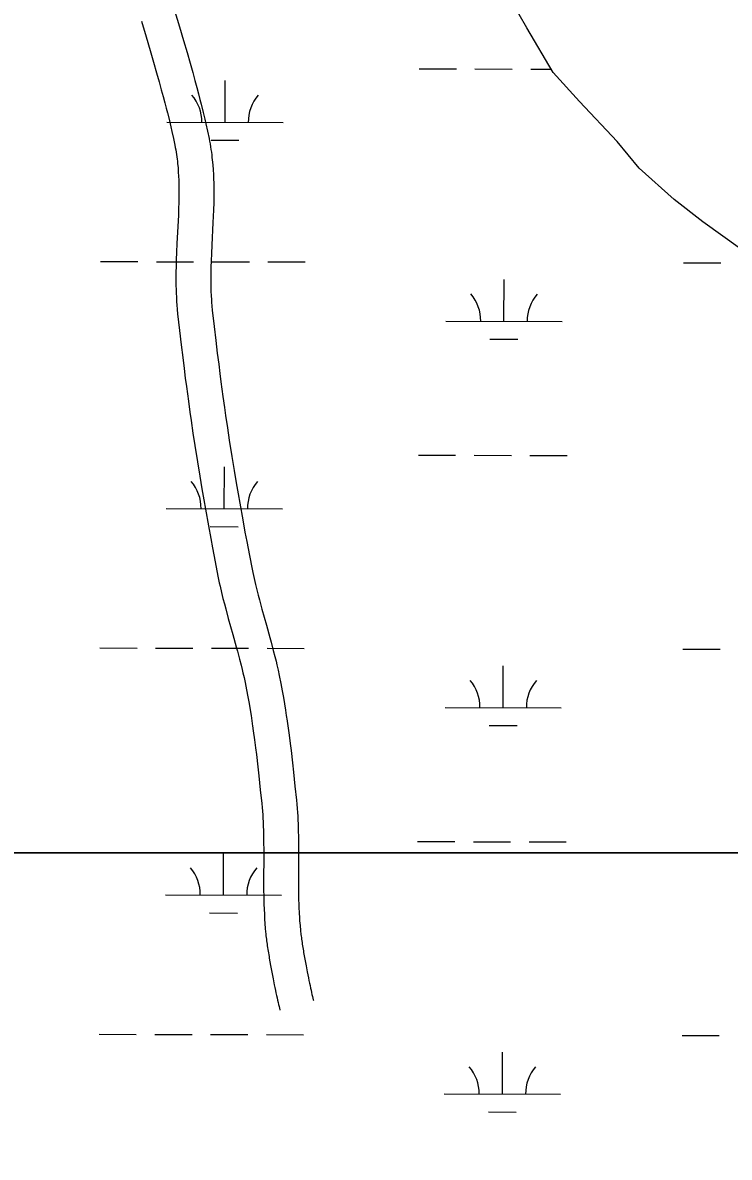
# Model space of a CAD drawing. Extents: x 3187622 to 3225504, y 800805 to 826213.
# Drawn here: x 3213453 to 3214062, y 823120 to 824097 of the extents above; entities that cross this region are included whole.
import ezdxf

# ---------------------------------------------------------------- set-up
doc = ezdxf.new("R2010")
doc.units = 0
for name, color, linetype in [('V-ROAD-CNTR', 7, 'Continuous'), ('V-SITE-VEGE', 7, 'Continuous'), ('V-WETL-SWMP', 7, 'Continuous')]:
    doc.layers.add(name, color=color, linetype=linetype)

msp = doc.modelspace()

# ---------------------------------------------------------------- linework, layer by layer
at = {"layer": 'V-ROAD-CNTR'}
for points in [[(3213584.35, 824106.79), (3213588.27, 824093.42), (3213591.73, 824081.69), (3213594.75, 824071.38), (3213597.37, 824062.32), (3213599.63, 824054.36), (3213601.58, 824047.37), (3213603.25, 824041.23), (3213604.68, 824035.84), (3213605.91, 824031.11), (3213606.96, 824027)], [(3213555.55, 824098.41), (3213559.49, 824084.96), (3213562.95, 824073.23), (3213565.95, 824062.99), (3213568.53, 824054.05), (3213570.75, 824046.24), (3213572.65, 824039.41), (3213574.28, 824033.44), (3213575.67, 824028.21), (3213576.86, 824023.64), (3213577.89, 824019.6)], [(3213577.86, 824019.71), (3213579.6, 824012.62), (3213580.85, 824007.37), (3213581.75, 824003.44), (3213583.05, 823997.51), (3213584.29, 823991.58), (3213584.69, 823989.52), (3213585.06, 823987.5), (3213585.39, 823985.5), (3213585.7, 823983.53), (3213585.98, 823981.58), (3213586.23, 823979.65), (3213586.46, 823977.75), (3213586.66, 823975.9), (3213587.01, 823972.14), (3213587.28, 823968.51), (3213587.49, 823964.98), (3213587.64, 823961.53), (3213587.74, 823958.17), (3213587.8, 823954.9), (3213587.82, 823951.72), (3213587.81, 823948.62), (3213587.78, 823945.6), (3213587.73, 823942.68), (3213587.57, 823936.93), (3213587.36, 823931.52), (3213587.13, 823926.43), (3213586.13, 823906.97), (3213585.77, 823899.58), (3213585.5, 823893.06), (3213585.33, 823887.32), (3213585.22, 823882.28), (3213585.18, 823877.85), (3213585.18, 823873.95), (3213585.22, 823870.53), (3213585.29, 823867.53), (3213585.37, 823864.87), (3213585.57, 823860.3), (3213585.78, 823856.82), (3213585.97, 823854.18), (3213586.31, 823850.27), (3213586.71, 823846.4), (3213588.33, 823832.19), (3213589.78, 823819.81), (3213591.08, 823808.96), (3213592.25, 823799.47), (3213593.29, 823791.17), (3213594.23, 823783.88), (3213595.93, 823771.17), (3213597.25, 823761.62), (3213598.28, 823754.44), (3213599.87, 823743.7), (3213601.53, 823732.96), (3213603.78, 823718.88), (3213605.79, 823706.58), (3213607.59, 823695.82), (3213609.19, 823686.41), (3213610.63, 823678.17), (3213613.18, 823663.79), (3213615.15, 823653), (3213616.66, 823644.91), (3213618.97, 823632.79), (3213621.35, 823620.65), (3213621.96, 823617.64), (3213622.58, 823614.71), (3213623.21, 823611.87), (3213624.47, 823606.47), (3213625.71, 823601.43), (3213626.91, 823596.73), (3213628.07, 823592.34), (3213630.29, 823584.22), (3213634.23, 823570.19), (3213637.15, 823559.74), (3213638.2, 823555.9), (3213640.01, 823549.11), (3213641.3, 823544.05), (3213642.22, 823540.27), (3213642.89, 823537.45), (3213643.85, 823533.2), (3213644.75, 823528.95), (3213646.03, 823522.56), (3213647.16, 823516.55), (3213648.16, 823510.91), (3213649.06, 823505.6), (3213649.87, 823500.61), (3213650.59, 823495.93), (3213651.25, 823491.49)], [(3213606.99, 824026.89), (3213608.77, 824019.67), (3213610.07, 824014.17), (3213611.02, 824010.01), (3213612.39, 824003.79), (3213613.7, 823997.53), (3213614.17, 823995.08), (3213614.61, 823992.66), (3213615.01, 823990.28), (3213615.37, 823987.94), (3213615.7, 823985.63), (3213616, 823983.37), (3213616.26, 823981.15), (3213616.51, 823978.93), (3213616.9, 823974.67), (3213617.22, 823970.52), (3213617.45, 823966.51), (3213617.62, 823962.63), (3213617.73, 823958.89), (3213617.8, 823955.28), (3213617.82, 823951.78), (3213617.81, 823948.41), (3213617.78, 823945.15), (3213617.72, 823941.98), (3213617.55, 823935.94), (3213617.34, 823930.28), (3213617.1, 823924.98), (3213616.09, 823905.47), (3213615.74, 823898.25), (3213615.49, 823891.99), (3213615.32, 823886.55), (3213615.22, 823881.82), (3213615.18, 823877.72), (3213615.18, 823874.15), (3213615.22, 823871.04), (3213615.28, 823868.33), (3213615.35, 823866), (3213615.53, 823861.85), (3213615.72, 823858.79), (3213615.88, 823856.54), (3213616.17, 823853.11), (3213616.53, 823849.65), (3213618.13, 823835.64), (3213619.57, 823823.33), (3213620.86, 823812.58), (3213622.02, 823803.18), (3213623.05, 823794.96), (3213623.98, 823787.79), (3213625.65, 823775.21), (3213626.96, 823765.8), (3213627.97, 823758.76), (3213629.53, 823748.19), (3213631.16, 823737.62), (3213633.39, 823723.67), (3213635.39, 823711.47), (3213637.17, 823700.81), (3213638.76, 823691.5), (3213640.17, 823683.36), (3213642.71, 823669.11), (3213644.65, 823658.44), (3213646.14, 823650.46), (3213648.42, 823638.48), (3213650.77, 823626.53), (3213651.33, 823623.75), (3213651.9, 823621.08), (3213652.47, 823618.51), (3213653.65, 823613.45), (3213654.81, 823608.72), (3213655.94, 823604.28), (3213657.04, 823600.12), (3213659.2, 823592.23), (3213663.11, 823578.29), (3213666.06, 823567.74), (3213667.17, 823563.71), (3213669.04, 823556.66), (3213670.4, 823551.32), (3213671.39, 823547.28), (3213672.12, 823544.21), (3213673.15, 823539.62), (3213674.14, 823535), (3213675.48, 823528.26), (3213676.67, 823521.96), (3213677.72, 823516.04), (3213678.66, 823510.5), (3213679.5, 823505.31), (3213680.25, 823500.44), (3213680.92, 823495.91)], [(3213651.24, 823491.57), (3213651.84, 823487.42), (3213652.9, 823479.64), (3213653.78, 823472.83), (3213654.52, 823466.87), (3213655.74, 823456.37), (3213656.62, 823448.5), (3213657.88, 823436.64), (3213659.1, 823424.79), (3213659.42, 823421.45), (3213659.68, 823418.23), (3213659.9, 823415.11), (3213660.09, 823412.07), (3213660.24, 823409.12), (3213660.37, 823406.27), (3213660.56, 823400.64), (3213660.67, 823395.35), (3213660.73, 823390.37), (3213660.76, 823385.68), (3213660.76, 823376.78), (3213660.69, 823361.05), (3213660.7, 823355.08), (3213660.73, 823349.82), (3213660.79, 823345.2), (3213660.87, 823341.15), (3213660.97, 823337.58), (3213661.08, 823334.43), (3213661.33, 823328.97), (3213661.56, 823324.83), (3213661.78, 823321.68), (3213662.15, 823317.01), (3213662.6, 823312.35), (3213662.75, 823310.95), (3213662.92, 823309.55), (3213663.09, 823308.12), (3213663.28, 823306.67), (3213663.48, 823305.2), (3213663.69, 823303.72), (3213663.91, 823302.21), (3213664.13, 823300.69), (3213664.36, 823299.17), (3213664.6, 823297.64), (3213664.85, 823296.1), (3213665.1, 823294.57), (3213665.35, 823293.05), (3213665.6, 823291.51), (3213666.13, 823288.46), (3213666.66, 823285.45), (3213667.2, 823282.49), (3213667.73, 823279.59), (3213668.81, 823273.97), (3213669.86, 823268.72), (3213670.37, 823266.25), (3213670.86, 823263.9), (3213671.34, 823261.65), (3213671.81, 823259.49), (3213672.27, 823257.43), (3213672.71, 823255.47), (3213673.14, 823253.59), (3213673.55, 823251.82), (3213673.96, 823250.14), (3213674.35, 823248.54), (3213674.72, 823247.02), (3213674.76, 823246.87)], [(3213680.94, 823495.84), (3213681.55, 823491.58), (3213682.64, 823483.59), (3213683.55, 823476.59), (3213684.3, 823470.45), (3213685.55, 823459.77), (3213686.44, 823451.74), (3213687.72, 823439.76), (3213688.95, 823427.74), (3213689.3, 823424.1), (3213689.59, 823420.54), (3213689.84, 823417.1), (3213690.04, 823413.77), (3213690.21, 823410.55), (3213690.35, 823407.42), (3213690.55, 823401.46), (3213690.67, 823395.87), (3213690.73, 823390.64), (3213690.76, 823385.76), (3213690.76, 823376.71), (3213690.69, 823361), (3213690.7, 823355.18), (3213690.73, 823350.12), (3213690.79, 823345.7), (3213690.87, 823341.86), (3213690.96, 823338.51), (3213691.06, 823335.62), (3213691.29, 823330.5), (3213691.51, 823326.71), (3213691.7, 823323.9), (3213692.04, 823319.65), (3213692.45, 823315.4), (3213692.56, 823314.31), (3213692.7, 823313.14), (3213692.86, 823311.9), (3213693.02, 823310.61), (3213693.2, 823309.29), (3213693.39, 823307.94), (3213693.59, 823306.56), (3213693.8, 823305.16), (3213694.01, 823303.74), (3213694.24, 823302.31), (3213694.47, 823300.87), (3213694.7, 823299.42), (3213694.94, 823297.97), (3213695.18, 823296.52), (3213695.68, 823293.61), (3213696.19, 823290.73), (3213696.7, 823287.91), (3213697.21, 823285.15), (3213698.25, 823279.73), (3213699.26, 823274.67), (3213699.74, 823272.35), (3213700.21, 823270.11), (3213700.67, 823267.96), (3213701.11, 823265.92), (3213701.54, 823263.97), (3213701.96, 823262.13), (3213702.36, 823260.38), (3213702.75, 823258.73), (3213703.12, 823257.17), (3213703.48, 823255.71), (3213703.57, 823255.32)]]:
    msp.add_lwpolyline(points, dxfattribs=at)
at = {"layer": 'V-SITE-VEGE'}
for p, q in [((3213887.4, 824092.58), (3213874.2, 824115.57)), ((3213910.04, 824054.28), (3213887.4, 824092.58)), ((3213932.77, 824029.32), (3213910.04, 824054.28)), ((3213964.97, 823994.77), (3213932.77, 824029.32)), ((3213983.9, 823971.75), (3213964.97, 823994.77)), ((3214014.24, 823944.84), (3213983.9, 823971.75)), ((3214038.92, 823925.59), (3214014.24, 823944.84)), ((3214071.2, 823902.49), (3214038.92, 823925.59))]:
    msp.add_line(p, q, dxfattribs=at)
at = {"layer": 'V-WETL-SWMP'}
for p, q in [((3213887.4, 824092.58), (3213874.2, 824115.56)), ((3213910.04, 824054.28), (3213887.4, 824092.58)), ((3213794.67, 824057.37), (3213826.67, 824057.3)), ((3213842.67, 824057.27), (3213874.67, 824057.2)), ((3213890.67, 824057.17), (3213908.35, 824057.14)), ((3213627.51, 824011.28), (3213627.58, 824047.28)), ((3213932.77, 824029.32), (3213910.04, 824054.28)), ((3213964.97, 823994.77), (3213932.77, 824029.32)), ((3213577.51, 824011.38), (3213677.51, 824011.18)), ((3213615.48, 823995.87), (3213639.48, 823995.82)), ((3213983.9, 823971.75), (3213964.97, 823994.77)), ((3214014.24, 823944.84), (3213983.9, 823971.75)), ((3214038.92, 823925.59), (3214014.24, 823944.84)), ((3214071.2, 823902.49), (3214038.92, 823925.59)), ((3213520.42, 823891.42), (3213552.42, 823891.36)), ((3213568.42, 823891.33), (3213600.42, 823891.26)), ((3213616.42, 823891.23), (3213648.42, 823891.16)), ((3213664.42, 823891.13), (3213696.42, 823891.07)), ((3214022.33, 823890.4), (3214054.33, 823890.34)), ((3213867.63, 823839.98), (3213867.71, 823875.98)), ((3213817.63, 823840.08), (3213917.63, 823839.87)), ((3213855.6, 823824.57), (3213879.6, 823824.52)), ((3213793.99, 823724.69), (3213825.99, 823724.63)), ((3213841.99, 823724.6), (3213873.99, 823724.53)), ((3213889.99, 823724.5), (3213921.99, 823724.43)), ((3213626.83, 823678.6), (3213626.91, 823714.6)), ((3213576.83, 823678.71), (3213676.83, 823678.5)), ((3213614.8, 823663.2), (3213638.8, 823663.15)), ((3213519.74, 823558.75), (3213551.74, 823558.69)), ((3213567.74, 823558.65), (3213599.74, 823558.59)), ((3213615.74, 823558.55), (3213647.74, 823558.49)), ((3213663.74, 823558.46), (3213695.74, 823558.39)), ((3214021.65, 823557.73), (3214053.65, 823557.66)), ((3213866.96, 823507.3), (3213867.03, 823543.3)), ((3213816.96, 823507.4), (3213916.96, 823507.2)), ((3213854.92, 823491.89), (3213878.92, 823491.85)), ((3212089.98, 823382.41), (3214388.75, 823382.41)), ((3213793.31, 823392.02), (3213825.31, 823391.95)), ((3213841.31, 823391.92), (3213873.31, 823391.86)), ((3213889.31, 823391.82), (3213921.31, 823391.76)), ((3213626.15, 823345.94), (3213626.22, 823381.94)), ((3213576.15, 823346.04), (3213676.15, 823345.83)), ((3213614.12, 823330.53), (3213638.12, 823330.48)), ((3213519.06, 823226.08), (3213551.06, 823226.02)), ((3213567.06, 823225.98), (3213599.06, 823225.92)), ((3213615.06, 823225.89), (3213647.06, 823225.82)), ((3213663.06, 823225.79), (3213695.06, 823225.72)), ((3214020.97, 823225.06), (3214052.97, 823224.99)), ((3213866.27, 823174.63), (3213866.35, 823210.63)), ((3213816.27, 823174.73), (3213916.27, 823174.53)), ((3213854.24, 823159.23), (3213878.24, 823159.18))]:
    msp.add_line(p, q, dxfattribs=at)
msp.add_lwpolyline([(3214584.84, 823107.33), (3214562.11, 823132.28), (3214535.63, 823166.8), (3214516.72, 823191.72), (3214488.36, 823230.07), (3214477, 823243.5), (3214444.87, 823289.5), (3214424.1, 823322.07), (3214393.9, 823369.97), (3214388.75, 823382.41), (3212089.98, 823382.41)], dxfattribs=at)
for centre, start, end in [((3213572.27, 824011.86), 359.11148, 40.65514), ((3213682.75, 824011.64), 139.11148, 180.65514), ((3213812.39, 823840.56), 359.11148, 40.65514), ((3213922.88, 823840.34), 139.11148, 180.65514), ((3213571.59, 823679.19), 359.11148, 40.65514), ((3213682.08, 823678.97), 139.11148, 180.65514), ((3213811.71, 823507.89), 359.11148, 40.65514), ((3213922.2, 823507.66), 139.11148, 180.65514), ((3213570.91, 823346.52), 359.11148, 40.65514), ((3213681.39, 823346.3), 139.11148, 180.65514), ((3213811.03, 823175.22), 359.11148, 40.65514), ((3213921.52, 823175), 139.11148, 180.65514)]:
    msp.add_arc(centre, 35.25, start, end, dxfattribs=at)

doc.saveas('drawing.dxf')
